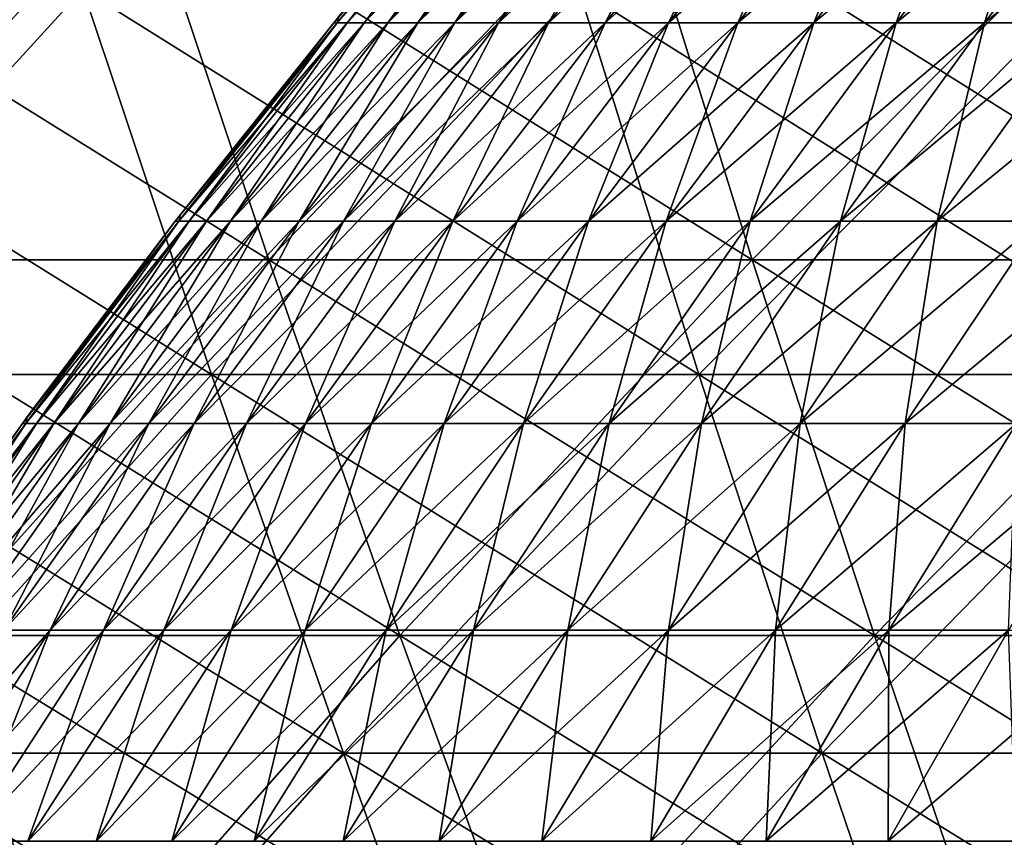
# Model space of a CAD drawing. Header units: millimetres. Extents: x -250 to 250, y -45 to 4150.
# Tile 435 of 656: x -83 to -72, y 3987 to 3996. Entities that reach past the tile are written whole.
import ezdxf

# ---------------------------------------------------------------- set-up
doc = ezdxf.new("R2010")
doc.units = ezdxf.units.MM
doc.header["$LTSCALE"] = 81.481481
for name, color, linetype in [('19', 7, 'CONTINUOUS'), ('20', 7, 'CONTINUOUS'), ('21', 7, 'CONTINUOUS'), ('22', 7, 'CONTINUOUS'), ('23', 7, 'CONTINUOUS'), ('24', 7, 'CONTINUOUS')]:
    doc.layers.add(name, color=color, linetype=linetype)

msp = doc.modelspace()

# ---------------------------------------------------------------- linework, layer by layer
at = {"layer": '19', "color": 7, "linetype": 'CONTINUOUS'}
for points in [[(-82.373, 3996.189, -179.044), (-86.312, 3991.873, -173.338), (-87.848, 3996.189, -176.423), (-82.373, 3996.189, -179.044)], [(-80.933, 3991.873, -175.914), (-86.312, 3991.873, -173.338), (-82.373, 3996.189, -179.044), (-80.933, 3991.873, -175.914)], [(-76.821, 3996.189, -181.496), (-80.933, 3991.873, -175.914), (-82.373, 3996.189, -179.044), (-76.821, 3996.189, -181.496)], [(-75.478, 3991.873, -178.323), (-80.933, 3991.873, -175.914), (-76.821, 3996.189, -181.496), (-75.478, 3991.873, -178.323)], [(-71.195, 3996.189, -183.776), (-75.478, 3991.873, -178.323), (-76.821, 3996.189, -181.496), (-71.195, 3996.189, -183.776)], [(-69.95, 3991.873, -180.563), (-75.478, 3991.873, -178.323), (-71.195, 3996.189, -183.776), (-69.95, 3991.873, -180.563)], [(-80.933, 3991.873, -175.914), (-84.734, 3987.635, -170.169), (-86.312, 3991.873, -173.338), (-80.933, 3991.873, -175.914)], [(-79.454, 3987.635, -172.698), (-84.734, 3987.635, -170.169), (-80.933, 3991.873, -175.914), (-79.454, 3987.635, -172.698)], [(-75.478, 3991.873, -178.323), (-79.454, 3987.635, -172.698), (-80.933, 3991.873, -175.914), (-75.478, 3991.873, -178.323)], [(-74.098, 3987.635, -175.063), (-79.454, 3987.635, -172.698), (-75.478, 3991.873, -178.323), (-74.098, 3987.635, -175.063)], [(-69.95, 3991.873, -180.563), (-74.098, 3987.635, -175.063), (-75.478, 3991.873, -178.323), (-69.95, 3991.873, -180.563)], [(-68.672, 3987.635, -177.262), (-74.098, 3987.635, -175.063), (-69.95, 3991.873, -180.563), (-68.672, 3987.635, -177.262)], [(-79.454, 3987.635, -172.698), (-83.115, 3983.475, -166.917), (-84.734, 3987.635, -170.169), (-79.454, 3987.635, -172.698)], [(-77.935, 3983.475, -169.398), (-83.115, 3983.475, -166.917), (-79.454, 3987.635, -172.698), (-77.935, 3983.475, -169.398)], [(-74.098, 3987.635, -175.063), (-77.935, 3983.475, -169.398), (-79.454, 3987.635, -172.698), (-74.098, 3987.635, -175.063)], [(-72.682, 3983.475, -171.717), (-77.935, 3983.475, -169.398), (-74.098, 3987.635, -175.063), (-72.682, 3983.475, -171.717)], [(-68.672, 3987.635, -177.262), (-72.682, 3983.475, -171.717), (-74.098, 3987.635, -175.063), (-68.672, 3987.635, -177.262)], [(-67.359, 3983.475, -173.874), (-72.682, 3983.475, -171.717), (-68.672, 3987.635, -177.262), (-67.359, 3983.475, -173.874)]]:
    msp.add_3dface(points, dxfattribs=at)
at = {"layer": '20', "color": 7, "linetype": 'CONTINUOUS'}
for points in [[(-86.312, 3991.873, 173.338), (-80.933, 3991.873, 175.914), (-87.848, 3996.189, 176.423), (-86.312, 3991.873, 173.338)], [(-87.848, 3996.189, 176.423), (-80.933, 3991.873, 175.914), (-82.373, 3996.189, 179.044), (-87.848, 3996.189, 176.423)], [(-80.933, 3991.873, 175.914), (-75.478, 3991.873, 178.323), (-82.373, 3996.189, 179.044), (-80.933, 3991.873, 175.914)], [(-82.373, 3996.189, 179.044), (-75.478, 3991.873, 178.323), (-76.821, 3996.189, 181.496), (-82.373, 3996.189, 179.044)], [(-75.478, 3991.873, 178.323), (-69.95, 3991.873, 180.563), (-76.821, 3996.189, 181.496), (-75.478, 3991.873, 178.323)], [(-76.821, 3996.189, 181.496), (-69.95, 3991.873, 180.563), (-71.195, 3996.189, 183.776), (-76.821, 3996.189, 181.496)], [(-84.734, 3987.635, 170.169), (-79.454, 3987.635, 172.698), (-86.312, 3991.873, 173.338), (-84.734, 3987.635, 170.169)], [(-86.312, 3991.873, 173.338), (-79.454, 3987.635, 172.698), (-80.933, 3991.873, 175.914), (-86.312, 3991.873, 173.338)], [(-79.454, 3987.635, 172.698), (-74.098, 3987.635, 175.063), (-80.933, 3991.873, 175.914), (-79.454, 3987.635, 172.698)], [(-80.933, 3991.873, 175.914), (-74.098, 3987.635, 175.063), (-75.478, 3991.873, 178.323), (-80.933, 3991.873, 175.914)], [(-74.098, 3987.635, 175.063), (-68.672, 3987.635, 177.262), (-75.478, 3991.873, 178.323), (-74.098, 3987.635, 175.063)], [(-75.478, 3991.873, 178.323), (-68.672, 3987.635, 177.262), (-69.95, 3991.873, 180.563), (-75.478, 3991.873, 178.323)], [(-83.115, 3983.475, 166.917), (-77.935, 3983.475, 169.398), (-84.734, 3987.635, 170.169), (-83.115, 3983.475, 166.917)], [(-84.734, 3987.635, 170.169), (-77.935, 3983.475, 169.398), (-79.454, 3987.635, 172.698), (-84.734, 3987.635, 170.169)], [(-77.935, 3983.475, 169.398), (-72.682, 3983.475, 171.717), (-79.454, 3987.635, 172.698), (-77.935, 3983.475, 169.398)], [(-79.454, 3987.635, 172.698), (-72.682, 3983.475, 171.717), (-74.098, 3987.635, 175.063), (-79.454, 3987.635, 172.698)], [(-72.682, 3983.475, 171.717), (-67.359, 3983.475, 173.874), (-74.098, 3987.635, 175.063), (-72.682, 3983.475, 171.717)], [(-74.098, 3987.635, 175.063), (-67.359, 3983.475, 173.874), (-68.672, 3987.635, 177.262), (-74.098, 3987.635, 175.063)]]:
    msp.add_3dface(points, dxfattribs=at)
at = {"layer": '21', "color": 7, "linetype": 'CONTINUOUS'}
for points in [[(-81.72, 3997.437, 177.624), (-85.628, 3993.156, 171.965), (-87.151, 3997.437, 175.024), (-81.72, 3997.437, 177.624)], [(-80.292, 3993.156, 174.52), (-85.628, 3993.156, 171.965), (-81.72, 3997.437, 177.624), (-80.292, 3993.156, 174.52)], [(-76.211, 3997.437, 180.057), (-80.292, 3993.156, 174.52), (-81.72, 3997.437, 177.624), (-76.211, 3997.437, 180.057)], [(-74.88, 3993.156, 176.91), (-80.292, 3993.156, 174.52), (-76.211, 3997.437, 180.057), (-74.88, 3993.156, 176.91)], [(-70.63, 3997.437, 182.318), (-74.88, 3993.156, 176.91), (-76.211, 3997.437, 180.057), (-70.63, 3997.437, 182.318)], [(-69.396, 3993.156, 179.132), (-74.88, 3993.156, 176.91), (-70.63, 3997.437, 182.318), (-69.396, 3993.156, 179.132)], [(-80.292, 3993.156, 174.52), (-84.063, 3988.952, 168.822), (-85.628, 3993.156, 171.965), (-80.292, 3993.156, 174.52)], [(-78.825, 3988.952, 171.331), (-84.063, 3988.952, 168.822), (-80.292, 3993.156, 174.52), (-78.825, 3988.952, 171.331)], [(-74.88, 3993.156, 176.91), (-78.825, 3988.952, 171.331), (-80.292, 3993.156, 174.52), (-74.88, 3993.156, 176.91)], [(-73.511, 3988.952, 173.677), (-78.825, 3988.952, 171.331), (-74.88, 3993.156, 176.91), (-73.511, 3988.952, 173.677)], [(-69.396, 3993.156, 179.132), (-73.511, 3988.952, 173.677), (-74.88, 3993.156, 176.91), (-69.396, 3993.156, 179.132)], [(-68.128, 3988.952, 175.858), (-73.511, 3988.952, 173.677), (-69.396, 3993.156, 179.132), (-68.128, 3988.952, 175.858)], [(-82.457, 3984.826, 165.597), (-87.518, 3984.826, 162.979), (-84.063, 3988.952, 168.822), (-82.457, 3984.826, 165.597)], [(-78.825, 3988.952, 171.331), (-82.457, 3984.826, 165.597), (-84.063, 3988.952, 168.822), (-78.825, 3988.952, 171.331)], [(-77.319, 3984.826, 168.057), (-82.457, 3984.826, 165.597), (-78.825, 3988.952, 171.331), (-77.319, 3984.826, 168.057)], [(-73.511, 3988.952, 173.677), (-77.319, 3984.826, 168.057), (-78.825, 3988.952, 171.331), (-73.511, 3988.952, 173.677)], [(-72.107, 3984.826, 170.359), (-77.319, 3984.826, 168.057), (-73.511, 3988.952, 173.677), (-72.107, 3984.826, 170.359)], [(-68.128, 3988.952, 175.858), (-72.107, 3984.826, 170.359), (-73.511, 3988.952, 173.677), (-68.128, 3988.952, 175.858)], [(-66.826, 3984.826, 172.499), (-72.107, 3984.826, 170.359), (-68.128, 3988.952, 175.858), (-66.826, 3984.826, 172.499)]]:
    msp.add_3dface(points, dxfattribs=at)
at = {"layer": '22', "color": 7, "linetype": 'CONTINUOUS'}
for points in [[(-85.628, 3993.156, -171.965), (-80.292, 3993.156, -174.52), (-87.151, 3997.437, -175.024), (-85.628, 3993.156, -171.965)], [(-87.151, 3997.437, -175.024), (-80.292, 3993.156, -174.52), (-81.72, 3997.437, -177.624), (-87.151, 3997.437, -175.024)], [(-80.292, 3993.156, -174.52), (-74.88, 3993.156, -176.91), (-81.72, 3997.437, -177.624), (-80.292, 3993.156, -174.52)], [(-81.72, 3997.437, -177.624), (-74.88, 3993.156, -176.91), (-76.211, 3997.437, -180.057), (-81.72, 3997.437, -177.624)], [(-74.88, 3993.156, -176.91), (-69.396, 3993.156, -179.132), (-76.211, 3997.437, -180.057), (-74.88, 3993.156, -176.91)], [(-76.211, 3997.437, -180.057), (-69.396, 3993.156, -179.132), (-70.63, 3997.437, -182.318), (-76.211, 3997.437, -180.057)], [(-84.063, 3988.952, -168.822), (-78.825, 3988.952, -171.331), (-85.628, 3993.156, -171.965), (-84.063, 3988.952, -168.822)], [(-85.628, 3993.156, -171.965), (-78.825, 3988.952, -171.331), (-80.292, 3993.156, -174.52), (-85.628, 3993.156, -171.965)], [(-78.825, 3988.952, -171.331), (-73.511, 3988.952, -173.677), (-80.292, 3993.156, -174.52), (-78.825, 3988.952, -171.331)], [(-80.292, 3993.156, -174.52), (-73.511, 3988.952, -173.677), (-74.88, 3993.156, -176.91), (-80.292, 3993.156, -174.52)], [(-73.511, 3988.952, -173.677), (-68.128, 3988.952, -175.858), (-74.88, 3993.156, -176.91), (-73.511, 3988.952, -173.677)], [(-74.88, 3993.156, -176.91), (-68.128, 3988.952, -175.858), (-69.396, 3993.156, -179.132), (-74.88, 3993.156, -176.91)], [(-87.518, 3984.826, -162.979), (-82.457, 3984.826, -165.597), (-89.222, 3988.952, -166.153), (-87.518, 3984.826, -162.979)], [(-89.222, 3988.952, -166.153), (-82.457, 3984.826, -165.597), (-84.063, 3988.952, -168.822), (-89.222, 3988.952, -166.153)], [(-82.457, 3984.826, -165.597), (-77.319, 3984.826, -168.057), (-84.063, 3988.952, -168.822), (-82.457, 3984.826, -165.597)], [(-84.063, 3988.952, -168.822), (-77.319, 3984.826, -168.057), (-78.825, 3988.952, -171.331), (-84.063, 3988.952, -168.822)], [(-77.319, 3984.826, -168.057), (-72.107, 3984.826, -170.359), (-78.825, 3988.952, -171.331), (-77.319, 3984.826, -168.057)], [(-78.825, 3988.952, -171.331), (-72.107, 3984.826, -170.359), (-73.511, 3988.952, -173.677), (-78.825, 3988.952, -171.331)], [(-72.107, 3984.826, -170.359), (-66.826, 3984.826, -172.499), (-73.511, 3988.952, -173.677), (-72.107, 3984.826, -170.359)], [(-73.511, 3988.952, -173.677), (-66.826, 3984.826, -172.499), (-68.128, 3988.952, -175.858), (-73.511, 3988.952, -173.677)]]:
    msp.add_3dface(points, dxfattribs=at)
at = {"layer": '23', "color": 7, "linetype": 'CONTINUOUS'}
for points in [[(-79.526, 3995.812, 2.45), (-79.412, 3995.812, 4.898), (-77.692, 3997.981, 2.394), (-79.526, 3995.812, 2.45)], [(-79.507, 3995.88), (-79.526, 3995.812, 2.45), (-77.729, 3997.981), (-79.507, 3995.88)], [(-77.729, 3997.981), (-79.526, 3995.812, 2.45), (-77.692, 3997.981, 2.394), (-77.729, 3997.981)], [(-79.412, 3995.812, 4.898), (-79.224, 3995.812, 7.341), (-77.581, 3997.981, 4.785), (-79.412, 3995.812, 4.898)], [(-77.692, 3997.981, 2.394), (-79.412, 3995.812, 4.898), (-77.581, 3997.981, 4.785), (-77.692, 3997.981, 2.394)], [(-79.224, 3995.812, 7.341), (-78.96, 3995.812, 9.777), (-77.397, 3997.981, 7.172), (-79.224, 3995.812, 7.341)], [(-77.581, 3997.981, 4.785), (-79.224, 3995.812, 7.341), (-77.397, 3997.981, 7.172), (-77.581, 3997.981, 4.785)], [(-78.96, 3995.812, 9.777), (-78.622, 3995.812, 12.204), (-77.14, 3997.981, 9.552), (-78.96, 3995.812, 9.777)], [(-77.397, 3997.981, 7.172), (-78.96, 3995.812, 9.777), (-77.14, 3997.981, 9.552), (-77.397, 3997.981, 7.172)], [(-78.622, 3995.812, 12.204), (-78.209, 3995.812, 14.62), (-76.809, 3997.981, 11.923), (-78.622, 3995.812, 12.204)], [(-77.14, 3997.981, 9.552), (-78.622, 3995.812, 12.204), (-76.809, 3997.981, 11.923), (-77.14, 3997.981, 9.552)], [(-78.209, 3995.812, 14.62), (-77.721, 3995.812, 17.021), (-76.405, 3997.981, 14.283), (-78.209, 3995.812, 14.62)], [(-76.809, 3997.981, 11.923), (-78.209, 3995.812, 14.62), (-76.405, 3997.981, 14.283), (-76.809, 3997.981, 11.923)], [(-77.721, 3995.812, 17.021), (-77.16, 3995.812, 19.407), (-75.929, 3997.981, 16.629), (-77.721, 3995.812, 17.021)], [(-76.405, 3997.981, 14.283), (-77.721, 3995.812, 17.021), (-75.929, 3997.981, 16.629), (-76.405, 3997.981, 14.283)], [(-77.16, 3995.812, 19.407), (-76.526, 3995.812, 21.774), (-75.381, 3997.981, 18.959), (-77.16, 3995.812, 19.407)], [(-75.929, 3997.981, 16.629), (-77.16, 3995.812, 19.407), (-75.381, 3997.981, 18.959), (-75.929, 3997.981, 16.629)], [(-76.526, 3995.812, 21.774), (-75.819, 3995.812, 24.12), (-74.762, 3997.981, 21.272), (-76.526, 3995.812, 21.774)], [(-75.381, 3997.981, 18.959), (-76.526, 3995.812, 21.774), (-74.762, 3997.981, 21.272), (-75.381, 3997.981, 18.959)], [(-75.819, 3995.812, 24.12), (-75.041, 3995.812, 26.443), (-74.071, 3997.981, 23.564), (-75.819, 3995.812, 24.12)], [(-74.762, 3997.981, 21.272), (-75.819, 3995.812, 24.12), (-74.071, 3997.981, 23.564), (-74.762, 3997.981, 21.272)], [(-75.041, 3995.812, 26.443), (-74.191, 3995.812, 28.742), (-73.31, 3997.981, 25.834), (-75.041, 3995.812, 26.443)], [(-74.071, 3997.981, 23.564), (-75.041, 3995.812, 26.443), (-73.31, 3997.981, 25.834), (-74.071, 3997.981, 23.564)], [(-74.191, 3995.812, 28.742), (-73.27, 3995.812, 31.013), (-72.48, 3997.981, 28.079), (-74.191, 3995.812, 28.742)], [(-73.31, 3997.981, 25.834), (-74.191, 3995.812, 28.742), (-72.48, 3997.981, 28.079), (-73.31, 3997.981, 25.834)], [(-73.27, 3995.812, 31.013), (-72.281, 3995.812, 33.254), (-71.581, 3997.981, 30.298), (-73.27, 3995.812, 31.013)], [(-72.48, 3997.981, 28.079), (-73.27, 3995.812, 31.013), (-71.581, 3997.981, 30.298), (-72.48, 3997.981, 28.079)], [(-72.281, 3995.812, 33.254), (-71.222, 3995.812, 35.464), (-70.614, 3997.981, 32.488), (-72.281, 3995.812, 33.254)], [(-71.581, 3997.981, 30.298), (-72.281, 3995.812, 33.254), (-70.614, 3997.981, 32.488), (-71.581, 3997.981, 30.298)], [(-79.563, 3995.812), (-79.526, 3995.812, 2.45), (-79.507, 3995.88), (-79.563, 3995.812)], [(-81.299, 3993.592, 2.505), (-81.183, 3993.592, 5.007), (-79.526, 3995.812, 2.45), (-81.299, 3993.592, 2.505)], [(-81.281, 3993.664), (-81.299, 3993.592, 2.505), (-79.563, 3995.812), (-81.281, 3993.664)], [(-79.563, 3995.812), (-81.299, 3993.592, 2.505), (-79.526, 3995.812, 2.45), (-79.563, 3995.812)], [(-81.183, 3993.592, 5.007), (-80.99, 3993.592, 7.505), (-79.412, 3995.812, 4.898), (-81.183, 3993.592, 5.007)], [(-79.526, 3995.812, 2.45), (-81.183, 3993.592, 5.007), (-79.412, 3995.812, 4.898), (-79.526, 3995.812, 2.45)], [(-80.99, 3993.592, 7.505), (-80.721, 3993.592, 9.995), (-79.224, 3995.812, 7.341), (-80.99, 3993.592, 7.505)], [(-79.412, 3995.812, 4.898), (-80.99, 3993.592, 7.505), (-79.224, 3995.812, 7.341), (-79.412, 3995.812, 4.898)], [(-80.721, 3993.592, 9.995), (-80.375, 3993.592, 12.476), (-78.96, 3995.812, 9.777), (-80.721, 3993.592, 9.995)], [(-79.224, 3995.812, 7.341), (-80.721, 3993.592, 9.995), (-78.96, 3995.812, 9.777), (-79.224, 3995.812, 7.341)], [(-80.375, 3993.592, 12.476), (-79.952, 3993.592, 14.946), (-78.622, 3995.812, 12.204), (-80.375, 3993.592, 12.476)], [(-78.96, 3995.812, 9.777), (-80.375, 3993.592, 12.476), (-78.622, 3995.812, 12.204), (-78.96, 3995.812, 9.777)], [(-79.952, 3993.592, 14.946), (-79.454, 3993.592, 17.401), (-78.209, 3995.812, 14.62), (-79.952, 3993.592, 14.946)], [(-78.622, 3995.812, 12.204), (-79.952, 3993.592, 14.946), (-78.209, 3995.812, 14.62), (-78.622, 3995.812, 12.204)], [(-79.454, 3993.592, 17.401), (-78.881, 3993.592, 19.839), (-77.721, 3995.812, 17.021), (-79.454, 3993.592, 17.401)], [(-78.209, 3995.812, 14.62), (-79.454, 3993.592, 17.401), (-77.721, 3995.812, 17.021), (-78.209, 3995.812, 14.62)], [(-78.881, 3993.592, 19.839), (-78.232, 3993.592, 22.259), (-77.16, 3995.812, 19.407), (-78.881, 3993.592, 19.839)], [(-77.721, 3995.812, 17.021), (-78.881, 3993.592, 19.839), (-77.16, 3995.812, 19.407), (-77.721, 3995.812, 17.021)], [(-78.232, 3993.592, 22.259), (-77.51, 3993.592, 24.658), (-76.526, 3995.812, 21.774), (-78.232, 3993.592, 22.259)], [(-77.16, 3995.812, 19.407), (-78.232, 3993.592, 22.259), (-76.526, 3995.812, 21.774), (-77.16, 3995.812, 19.407)], [(-77.51, 3993.592, 24.658), (-76.714, 3993.592, 27.033), (-75.819, 3995.812, 24.12), (-77.51, 3993.592, 24.658)], [(-76.526, 3995.812, 21.774), (-77.51, 3993.592, 24.658), (-75.819, 3995.812, 24.12), (-76.526, 3995.812, 21.774)], [(-76.714, 3993.592, 27.033), (-75.845, 3993.592, 29.382), (-75.041, 3995.812, 26.443), (-76.714, 3993.592, 27.033)], [(-75.819, 3995.812, 24.12), (-76.714, 3993.592, 27.033), (-75.041, 3995.812, 26.443), (-75.819, 3995.812, 24.12)], [(-75.845, 3993.592, 29.382), (-74.904, 3993.592, 31.704), (-74.191, 3995.812, 28.742), (-75.845, 3993.592, 29.382)], [(-75.041, 3995.812, 26.443), (-75.845, 3993.592, 29.382), (-74.191, 3995.812, 28.742), (-75.041, 3995.812, 26.443)], [(-74.904, 3993.592, 31.704), (-73.892, 3993.592, 33.996), (-73.27, 3995.812, 31.013), (-74.904, 3993.592, 31.704)], [(-74.191, 3995.812, 28.742), (-74.904, 3993.592, 31.704), (-73.27, 3995.812, 31.013), (-74.191, 3995.812, 28.742)], [(-73.892, 3993.592, 33.996), (-72.81, 3993.592, 36.255), (-72.281, 3995.812, 33.254), (-73.892, 3993.592, 33.996)], [(-73.27, 3995.812, 31.013), (-73.892, 3993.592, 33.996), (-72.281, 3995.812, 33.254), (-73.27, 3995.812, 31.013)], [(-72.81, 3993.592, 36.255), (-71.659, 3993.592, 38.48), (-71.222, 3995.812, 35.464), (-72.81, 3993.592, 36.255)], [(-72.281, 3995.812, 33.254), (-72.81, 3993.592, 36.255), (-71.222, 3995.812, 35.464), (-72.281, 3995.812, 33.254)], [(-81.337, 3993.592), (-81.299, 3993.592, 2.505), (-81.281, 3993.664), (-81.337, 3993.592)], [(-83.01, 3991.325, 2.558), (-82.892, 3991.325, 5.113), (-81.299, 3993.592, 2.505), (-83.01, 3991.325, 2.558)], [(-82.994, 3991.4), (-83.01, 3991.325, 2.558), (-81.337, 3993.592), (-82.994, 3991.4)], [(-81.337, 3993.592), (-83.01, 3991.325, 2.558), (-81.299, 3993.592, 2.505), (-81.337, 3993.592)], [(-82.892, 3991.325, 5.113), (-82.695, 3991.325, 7.663), (-81.183, 3993.592, 5.007), (-82.892, 3991.325, 5.113)], [(-81.299, 3993.592, 2.505), (-82.892, 3991.325, 5.113), (-81.183, 3993.592, 5.007), (-81.299, 3993.592, 2.505)], [(-82.695, 3991.325, 7.663), (-82.42, 3991.325, 10.206), (-80.99, 3993.592, 7.505), (-82.695, 3991.325, 7.663)], [(-81.183, 3993.592, 5.007), (-82.695, 3991.325, 7.663), (-80.99, 3993.592, 7.505), (-81.183, 3993.592, 5.007)], [(-82.42, 3991.325, 10.206), (-82.066, 3991.325, 12.739), (-80.721, 3993.592, 9.995), (-82.42, 3991.325, 10.206)], [(-80.99, 3993.592, 7.505), (-82.42, 3991.325, 10.206), (-80.721, 3993.592, 9.995), (-80.99, 3993.592, 7.505)], [(-82.066, 3991.325, 12.739), (-81.635, 3991.325, 15.26), (-80.375, 3993.592, 12.476), (-82.066, 3991.325, 12.739)], [(-80.721, 3993.592, 9.995), (-82.066, 3991.325, 12.739), (-80.375, 3993.592, 12.476), (-80.721, 3993.592, 9.995)], [(-81.635, 3991.325, 15.26), (-81.127, 3991.325, 17.767), (-79.952, 3993.592, 14.946), (-81.635, 3991.325, 15.26)], [(-80.375, 3993.592, 12.476), (-81.635, 3991.325, 15.26), (-79.952, 3993.592, 14.946), (-80.375, 3993.592, 12.476)], [(-81.127, 3991.325, 17.767), (-80.541, 3991.325, 20.257), (-79.454, 3993.592, 17.401), (-81.127, 3991.325, 17.767)], [(-79.952, 3993.592, 14.946), (-81.127, 3991.325, 17.767), (-79.454, 3993.592, 17.401), (-79.952, 3993.592, 14.946)], [(-80.541, 3991.325, 20.257), (-79.879, 3991.325, 22.728), (-78.881, 3993.592, 19.839), (-80.541, 3991.325, 20.257)], [(-79.454, 3993.592, 17.401), (-80.541, 3991.325, 20.257), (-78.881, 3993.592, 19.839), (-79.454, 3993.592, 17.401)], [(-79.879, 3991.325, 22.728), (-79.141, 3991.325, 25.177), (-78.232, 3993.592, 22.259), (-79.879, 3991.325, 22.728)], [(-78.881, 3993.592, 19.839), (-79.879, 3991.325, 22.728), (-78.232, 3993.592, 22.259), (-78.881, 3993.592, 19.839)], [(-79.141, 3991.325, 25.177), (-78.328, 3991.325, 27.602), (-77.51, 3993.592, 24.658), (-79.141, 3991.325, 25.177)], [(-78.232, 3993.592, 22.259), (-79.141, 3991.325, 25.177), (-77.51, 3993.592, 24.658), (-78.232, 3993.592, 22.259)], [(-78.328, 3991.325, 27.602), (-77.441, 3991.325, 30.001), (-76.714, 3993.592, 27.033), (-78.328, 3991.325, 27.602)], [(-77.51, 3993.592, 24.658), (-78.328, 3991.325, 27.602), (-76.714, 3993.592, 27.033), (-77.51, 3993.592, 24.658)], [(-77.441, 3991.325, 30.001), (-76.481, 3991.325, 32.371), (-75.845, 3993.592, 29.382), (-77.441, 3991.325, 30.001)], [(-76.714, 3993.592, 27.033), (-77.441, 3991.325, 30.001), (-75.845, 3993.592, 29.382), (-76.714, 3993.592, 27.033)], [(-76.481, 3991.325, 32.371), (-75.447, 3991.325, 34.711), (-74.904, 3993.592, 31.704), (-76.481, 3991.325, 32.371)], [(-75.845, 3993.592, 29.382), (-76.481, 3991.325, 32.371), (-74.904, 3993.592, 31.704), (-75.845, 3993.592, 29.382)], [(-75.447, 3991.325, 34.711), (-74.343, 3991.325, 37.018), (-73.892, 3993.592, 33.996), (-75.447, 3991.325, 34.711)], [(-74.904, 3993.592, 31.704), (-75.447, 3991.325, 34.711), (-73.892, 3993.592, 33.996), (-74.904, 3993.592, 31.704)], [(-74.343, 3991.325, 37.018), (-73.167, 3991.325, 39.29), (-72.81, 3993.592, 36.255), (-74.343, 3991.325, 37.018)], [(-73.892, 3993.592, 33.996), (-74.343, 3991.325, 37.018), (-72.81, 3993.592, 36.255), (-73.892, 3993.592, 33.996)], [(-73.167, 3991.325, 39.29), (-71.923, 3991.325, 41.525), (-71.659, 3993.592, 38.48), (-73.167, 3991.325, 39.29)], [(-72.81, 3993.592, 36.255), (-73.167, 3991.325, 39.29), (-71.659, 3993.592, 38.48), (-72.81, 3993.592, 36.255)], [(-83.049, 3991.325), (-83.01, 3991.325, 2.558), (-82.994, 3991.4), (-83.049, 3991.325)], [(-84.658, 3989.011, 2.608), (-84.537, 3989.011, 5.214), (-83.01, 3991.325, 2.558), (-84.658, 3989.011, 2.608)], [(-84.643, 3989.09), (-84.658, 3989.011, 2.608), (-83.049, 3991.325), (-84.643, 3989.09)], [(-83.049, 3991.325), (-84.658, 3989.011, 2.608), (-83.01, 3991.325, 2.558), (-83.049, 3991.325)], [(-84.537, 3989.011, 5.214), (-84.337, 3989.011, 7.815), (-82.892, 3991.325, 5.113), (-84.537, 3989.011, 5.214)], [(-83.01, 3991.325, 2.558), (-84.537, 3989.011, 5.214), (-82.892, 3991.325, 5.113), (-83.01, 3991.325, 2.558)], [(-84.337, 3989.011, 7.815), (-84.056, 3989.011, 10.408), (-82.695, 3991.325, 7.663), (-84.337, 3989.011, 7.815)], [(-82.892, 3991.325, 5.113), (-84.337, 3989.011, 7.815), (-82.695, 3991.325, 7.663), (-82.892, 3991.325, 5.113)], [(-84.056, 3989.011, 10.408), (-83.696, 3989.011, 12.992), (-82.42, 3991.325, 10.206), (-84.056, 3989.011, 10.408)], [(-82.695, 3991.325, 7.663), (-84.056, 3989.011, 10.408), (-82.42, 3991.325, 10.206), (-82.695, 3991.325, 7.663)], [(-83.696, 3989.011, 12.992), (-83.256, 3989.011, 15.563), (-82.066, 3991.325, 12.739), (-83.696, 3989.011, 12.992)], [(-82.42, 3991.325, 10.206), (-83.696, 3989.011, 12.992), (-82.066, 3991.325, 12.739), (-82.42, 3991.325, 10.206)], [(-83.256, 3989.011, 15.563), (-82.737, 3989.011, 18.12), (-81.635, 3991.325, 15.26), (-83.256, 3989.011, 15.563)], [(-82.066, 3991.325, 12.739), (-83.256, 3989.011, 15.563), (-81.635, 3991.325, 15.26), (-82.066, 3991.325, 12.739)], [(-82.737, 3989.011, 18.12), (-82.14, 3989.011, 20.659), (-81.127, 3991.325, 17.767), (-82.737, 3989.011, 18.12)], [(-81.635, 3991.325, 15.26), (-82.737, 3989.011, 18.12), (-81.127, 3991.325, 17.767), (-81.635, 3991.325, 15.26)], [(-82.14, 3989.011, 20.659), (-81.465, 3989.011, 23.179), (-80.541, 3991.325, 20.257), (-82.14, 3989.011, 20.659)], [(-81.127, 3991.325, 17.767), (-82.14, 3989.011, 20.659), (-80.541, 3991.325, 20.257), (-81.127, 3991.325, 17.767)], [(-81.465, 3989.011, 23.179), (-80.712, 3989.011, 25.676), (-79.879, 3991.325, 22.728), (-81.465, 3989.011, 23.179)], [(-80.541, 3991.325, 20.257), (-81.465, 3989.011, 23.179), (-79.879, 3991.325, 22.728), (-80.541, 3991.325, 20.257)], [(-80.712, 3989.011, 25.676), (-79.883, 3989.011, 28.15), (-79.141, 3991.325, 25.177), (-80.712, 3989.011, 25.676)], [(-79.879, 3991.325, 22.728), (-80.712, 3989.011, 25.676), (-79.141, 3991.325, 25.177), (-79.879, 3991.325, 22.728)], [(-79.883, 3989.011, 28.15), (-78.979, 3989.011, 30.596), (-78.328, 3991.325, 27.602), (-79.883, 3989.011, 28.15)], [(-79.141, 3991.325, 25.177), (-79.883, 3989.011, 28.15), (-78.328, 3991.325, 27.602), (-79.141, 3991.325, 25.177)], [(-78.979, 3989.011, 30.596), (-77.999, 3989.011, 33.014), (-77.441, 3991.325, 30.001), (-78.979, 3989.011, 30.596)], [(-78.328, 3991.325, 27.602), (-78.979, 3989.011, 30.596), (-77.441, 3991.325, 30.001), (-78.328, 3991.325, 27.602)], [(-77.999, 3989.011, 33.014), (-76.945, 3989.011, 35.4), (-76.481, 3991.325, 32.371), (-77.999, 3989.011, 33.014)], [(-77.441, 3991.325, 30.001), (-77.999, 3989.011, 33.014), (-76.481, 3991.325, 32.371), (-77.441, 3991.325, 30.001)], [(-76.945, 3989.011, 35.4), (-75.819, 3989.011, 37.753), (-75.447, 3991.325, 34.711), (-76.945, 3989.011, 35.4)], [(-76.481, 3991.325, 32.371), (-76.945, 3989.011, 35.4), (-75.447, 3991.325, 34.711), (-76.481, 3991.325, 32.371)], [(-75.819, 3989.011, 37.753), (-74.62, 3989.011, 40.07), (-74.343, 3991.325, 37.018), (-75.819, 3989.011, 37.753)], [(-75.447, 3991.325, 34.711), (-75.819, 3989.011, 37.753), (-74.343, 3991.325, 37.018), (-75.447, 3991.325, 34.711)], [(-74.62, 3989.011, 40.07), (-73.351, 3989.011, 42.349), (-73.167, 3991.325, 39.29), (-74.62, 3989.011, 40.07)], [(-74.343, 3991.325, 37.018), (-74.62, 3989.011, 40.07), (-73.167, 3991.325, 39.29), (-74.343, 3991.325, 37.018)], [(-73.351, 3989.011, 42.349), (-72.012, 3989.011, 44.588), (-71.923, 3991.325, 41.525), (-73.351, 3989.011, 42.349)], [(-73.167, 3991.325, 39.29), (-73.351, 3989.011, 42.349), (-71.923, 3991.325, 41.525), (-73.167, 3991.325, 39.29)], [(-84.285, 3986.652, 18.459), (-83.676, 3986.652, 21.045), (-82.737, 3989.011, 18.12), (-84.285, 3986.652, 18.459)], [(-83.256, 3989.011, 15.563), (-84.285, 3986.652, 18.459), (-82.737, 3989.011, 18.12), (-83.256, 3989.011, 15.563)], [(-83.676, 3986.652, 21.045), (-82.989, 3986.652, 23.612), (-82.14, 3989.011, 20.659), (-83.676, 3986.652, 21.045)], [(-82.737, 3989.011, 18.12), (-83.676, 3986.652, 21.045), (-82.14, 3989.011, 20.659), (-82.737, 3989.011, 18.12)], [(-82.989, 3986.652, 23.612), (-82.222, 3986.652, 26.157), (-81.465, 3989.011, 23.179), (-82.989, 3986.652, 23.612)], [(-82.14, 3989.011, 20.659), (-82.989, 3986.652, 23.612), (-81.465, 3989.011, 23.179), (-82.14, 3989.011, 20.659)], [(-82.222, 3986.652, 26.157), (-81.378, 3986.652, 28.676), (-80.712, 3989.011, 25.676), (-82.222, 3986.652, 26.157)], [(-81.465, 3989.011, 23.179), (-82.222, 3986.652, 26.157), (-80.712, 3989.011, 25.676), (-81.465, 3989.011, 23.179)], [(-81.378, 3986.652, 28.676), (-80.456, 3986.652, 31.169), (-79.883, 3989.011, 28.15), (-81.378, 3986.652, 28.676)], [(-80.712, 3989.011, 25.676), (-81.378, 3986.652, 28.676), (-79.883, 3989.011, 28.15), (-80.712, 3989.011, 25.676)], [(-80.456, 3986.652, 31.169), (-79.458, 3986.652, 33.632), (-78.979, 3989.011, 30.596), (-80.456, 3986.652, 31.169)], [(-79.883, 3989.011, 28.15), (-80.456, 3986.652, 31.169), (-78.979, 3989.011, 30.596), (-79.883, 3989.011, 28.15)], [(-79.458, 3986.652, 33.632), (-78.385, 3986.652, 36.063), (-77.999, 3989.011, 33.014), (-79.458, 3986.652, 33.632)], [(-78.979, 3989.011, 30.596), (-79.458, 3986.652, 33.632), (-77.999, 3989.011, 33.014), (-78.979, 3989.011, 30.596)], [(-78.385, 3986.652, 36.063), (-77.237, 3986.652, 38.459), (-76.945, 3989.011, 35.4), (-78.385, 3986.652, 36.063)], [(-77.999, 3989.011, 33.014), (-78.385, 3986.652, 36.063), (-76.945, 3989.011, 35.4), (-77.999, 3989.011, 33.014)], [(-77.237, 3986.652, 38.459), (-76.016, 3986.652, 40.82), (-75.819, 3989.011, 37.753), (-77.237, 3986.652, 38.459)], [(-76.945, 3989.011, 35.4), (-77.237, 3986.652, 38.459), (-75.819, 3989.011, 37.753), (-76.945, 3989.011, 35.4)], [(-76.016, 3986.652, 40.82), (-74.723, 3986.652, 43.141), (-74.62, 3989.011, 40.07), (-76.016, 3986.652, 40.82)], [(-75.819, 3989.011, 37.753), (-76.016, 3986.652, 40.82), (-74.62, 3989.011, 40.07), (-75.819, 3989.011, 37.753)], [(-74.723, 3986.652, 43.141), (-73.359, 3986.652, 45.422), (-73.351, 3989.011, 42.349), (-74.723, 3986.652, 43.141)], [(-74.62, 3989.011, 40.07), (-74.723, 3986.652, 43.141), (-73.351, 3989.011, 42.349), (-74.62, 3989.011, 40.07)], [(-73.359, 3986.652, 45.422), (-71.925, 3986.652, 47.659), (-72.012, 3989.011, 44.588), (-73.359, 3986.652, 45.422)], [(-73.351, 3989.011, 42.349), (-73.359, 3986.652, 45.422), (-72.012, 3989.011, 44.588), (-73.351, 3989.011, 42.349)]]:
    msp.add_3dface(points, dxfattribs=at)
at = {"layer": '24', "color": 7, "linetype": 'CONTINUOUS'}
for points in [[(-79.563, 3995.812), (-79.507, 3995.88), (-77.692, 3997.981, -2.394), (-79.563, 3995.812)], [(-79.526, 3995.812, -2.45), (-79.563, 3995.812), (-77.692, 3997.981, -2.394), (-79.526, 3995.812, -2.45)], [(-79.412, 3995.812, -4.898), (-79.526, 3995.812, -2.45), (-77.581, 3997.981, -4.785), (-79.412, 3995.812, -4.898)], [(-77.581, 3997.981, -4.785), (-79.526, 3995.812, -2.45), (-77.692, 3997.981, -2.394), (-77.581, 3997.981, -4.785)], [(-79.224, 3995.812, -7.341), (-79.412, 3995.812, -4.898), (-77.397, 3997.981, -7.172), (-79.224, 3995.812, -7.341)], [(-77.397, 3997.981, -7.172), (-79.412, 3995.812, -4.898), (-77.581, 3997.981, -4.785), (-77.397, 3997.981, -7.172)], [(-78.96, 3995.812, -9.777), (-79.224, 3995.812, -7.341), (-77.14, 3997.981, -9.552), (-78.96, 3995.812, -9.777)], [(-77.14, 3997.981, -9.552), (-79.224, 3995.812, -7.341), (-77.397, 3997.981, -7.172), (-77.14, 3997.981, -9.552)], [(-78.622, 3995.812, -12.204), (-78.96, 3995.812, -9.777), (-76.809, 3997.981, -11.923), (-78.622, 3995.812, -12.204)], [(-76.809, 3997.981, -11.923), (-78.96, 3995.812, -9.777), (-77.14, 3997.981, -9.552), (-76.809, 3997.981, -11.923)], [(-78.209, 3995.812, -14.62), (-78.622, 3995.812, -12.204), (-76.405, 3997.981, -14.283), (-78.209, 3995.812, -14.62)], [(-76.405, 3997.981, -14.283), (-78.622, 3995.812, -12.204), (-76.809, 3997.981, -11.923), (-76.405, 3997.981, -14.283)], [(-77.721, 3995.812, -17.021), (-78.209, 3995.812, -14.62), (-75.929, 3997.981, -16.629), (-77.721, 3995.812, -17.021)], [(-75.929, 3997.981, -16.629), (-78.209, 3995.812, -14.62), (-76.405, 3997.981, -14.283), (-75.929, 3997.981, -16.629)], [(-77.16, 3995.812, -19.407), (-77.721, 3995.812, -17.021), (-75.381, 3997.981, -18.959), (-77.16, 3995.812, -19.407)], [(-75.381, 3997.981, -18.959), (-77.721, 3995.812, -17.021), (-75.929, 3997.981, -16.629), (-75.381, 3997.981, -18.959)], [(-76.526, 3995.812, -21.774), (-77.16, 3995.812, -19.407), (-74.762, 3997.981, -21.272), (-76.526, 3995.812, -21.774)], [(-74.762, 3997.981, -21.272), (-77.16, 3995.812, -19.407), (-75.381, 3997.981, -18.959), (-74.762, 3997.981, -21.272)], [(-75.819, 3995.812, -24.12), (-76.526, 3995.812, -21.774), (-74.071, 3997.981, -23.564), (-75.819, 3995.812, -24.12)], [(-74.071, 3997.981, -23.564), (-76.526, 3995.812, -21.774), (-74.762, 3997.981, -21.272), (-74.071, 3997.981, -23.564)], [(-75.041, 3995.812, -26.443), (-75.819, 3995.812, -24.12), (-73.31, 3997.981, -25.834), (-75.041, 3995.812, -26.443)], [(-73.31, 3997.981, -25.834), (-75.819, 3995.812, -24.12), (-74.071, 3997.981, -23.564), (-73.31, 3997.981, -25.834)], [(-74.191, 3995.812, -28.742), (-75.041, 3995.812, -26.443), (-72.48, 3997.981, -28.079), (-74.191, 3995.812, -28.742)], [(-72.48, 3997.981, -28.079), (-75.041, 3995.812, -26.443), (-73.31, 3997.981, -25.834), (-72.48, 3997.981, -28.079)], [(-73.27, 3995.812, -31.013), (-74.191, 3995.812, -28.742), (-71.581, 3997.981, -30.298), (-73.27, 3995.812, -31.013)], [(-71.581, 3997.981, -30.298), (-74.191, 3995.812, -28.742), (-72.48, 3997.981, -28.079), (-71.581, 3997.981, -30.298)], [(-72.281, 3995.812, -33.254), (-73.27, 3995.812, -31.013), (-70.614, 3997.981, -32.488), (-72.281, 3995.812, -33.254)], [(-70.614, 3997.981, -32.488), (-73.27, 3995.812, -31.013), (-71.581, 3997.981, -30.298), (-70.614, 3997.981, -32.488)], [(-71.222, 3995.812, -35.464), (-72.281, 3995.812, -33.254), (-69.58, 3997.981, -34.647), (-71.222, 3995.812, -35.464)], [(-69.58, 3997.981, -34.647), (-72.281, 3995.812, -33.254), (-70.614, 3997.981, -32.488), (-69.58, 3997.981, -34.647)], [(-81.337, 3993.592), (-81.281, 3993.664), (-79.526, 3995.812, -2.45), (-81.337, 3993.592)], [(-81.299, 3993.592, -2.505), (-81.337, 3993.592), (-79.526, 3995.812, -2.45), (-81.299, 3993.592, -2.505)], [(-81.183, 3993.592, -5.007), (-81.299, 3993.592, -2.505), (-79.412, 3995.812, -4.898), (-81.183, 3993.592, -5.007)], [(-79.412, 3995.812, -4.898), (-81.299, 3993.592, -2.505), (-79.526, 3995.812, -2.45), (-79.412, 3995.812, -4.898)], [(-81.281, 3993.664), (-79.563, 3995.812), (-79.526, 3995.812, -2.45), (-81.281, 3993.664)], [(-80.99, 3993.592, -7.505), (-81.183, 3993.592, -5.007), (-79.224, 3995.812, -7.341), (-80.99, 3993.592, -7.505)], [(-79.224, 3995.812, -7.341), (-81.183, 3993.592, -5.007), (-79.412, 3995.812, -4.898), (-79.224, 3995.812, -7.341)], [(-80.721, 3993.592, -9.995), (-80.99, 3993.592, -7.505), (-78.96, 3995.812, -9.777), (-80.721, 3993.592, -9.995)], [(-78.96, 3995.812, -9.777), (-80.99, 3993.592, -7.505), (-79.224, 3995.812, -7.341), (-78.96, 3995.812, -9.777)], [(-80.375, 3993.592, -12.476), (-80.721, 3993.592, -9.995), (-78.622, 3995.812, -12.204), (-80.375, 3993.592, -12.476)], [(-78.622, 3995.812, -12.204), (-80.721, 3993.592, -9.995), (-78.96, 3995.812, -9.777), (-78.622, 3995.812, -12.204)], [(-79.952, 3993.592, -14.946), (-80.375, 3993.592, -12.476), (-78.209, 3995.812, -14.62), (-79.952, 3993.592, -14.946)], [(-78.209, 3995.812, -14.62), (-80.375, 3993.592, -12.476), (-78.622, 3995.812, -12.204), (-78.209, 3995.812, -14.62)], [(-79.454, 3993.592, -17.401), (-79.952, 3993.592, -14.946), (-77.721, 3995.812, -17.021), (-79.454, 3993.592, -17.401)], [(-77.721, 3995.812, -17.021), (-79.952, 3993.592, -14.946), (-78.209, 3995.812, -14.62), (-77.721, 3995.812, -17.021)], [(-78.881, 3993.592, -19.839), (-79.454, 3993.592, -17.401), (-77.16, 3995.812, -19.407), (-78.881, 3993.592, -19.839)], [(-77.16, 3995.812, -19.407), (-79.454, 3993.592, -17.401), (-77.721, 3995.812, -17.021), (-77.16, 3995.812, -19.407)], [(-78.232, 3993.592, -22.259), (-78.881, 3993.592, -19.839), (-76.526, 3995.812, -21.774), (-78.232, 3993.592, -22.259)], [(-76.526, 3995.812, -21.774), (-78.881, 3993.592, -19.839), (-77.16, 3995.812, -19.407), (-76.526, 3995.812, -21.774)], [(-77.51, 3993.592, -24.658), (-78.232, 3993.592, -22.259), (-75.819, 3995.812, -24.12), (-77.51, 3993.592, -24.658)], [(-75.819, 3995.812, -24.12), (-78.232, 3993.592, -22.259), (-76.526, 3995.812, -21.774), (-75.819, 3995.812, -24.12)], [(-76.714, 3993.592, -27.033), (-77.51, 3993.592, -24.658), (-75.041, 3995.812, -26.443), (-76.714, 3993.592, -27.033)], [(-75.041, 3995.812, -26.443), (-77.51, 3993.592, -24.658), (-75.819, 3995.812, -24.12), (-75.041, 3995.812, -26.443)], [(-75.845, 3993.592, -29.382), (-76.714, 3993.592, -27.033), (-74.191, 3995.812, -28.742), (-75.845, 3993.592, -29.382)], [(-74.191, 3995.812, -28.742), (-76.714, 3993.592, -27.033), (-75.041, 3995.812, -26.443), (-74.191, 3995.812, -28.742)], [(-74.904, 3993.592, -31.704), (-75.845, 3993.592, -29.382), (-73.27, 3995.812, -31.013), (-74.904, 3993.592, -31.704)], [(-73.27, 3995.812, -31.013), (-75.845, 3993.592, -29.382), (-74.191, 3995.812, -28.742), (-73.27, 3995.812, -31.013)], [(-73.892, 3993.592, -33.996), (-74.904, 3993.592, -31.704), (-72.281, 3995.812, -33.254), (-73.892, 3993.592, -33.996)], [(-72.281, 3995.812, -33.254), (-74.904, 3993.592, -31.704), (-73.27, 3995.812, -31.013), (-72.281, 3995.812, -33.254)], [(-72.81, 3993.592, -36.255), (-73.892, 3993.592, -33.996), (-71.222, 3995.812, -35.464), (-72.81, 3993.592, -36.255)], [(-71.222, 3995.812, -35.464), (-73.892, 3993.592, -33.996), (-72.281, 3995.812, -33.254), (-71.222, 3995.812, -35.464)], [(-71.659, 3993.592, -38.48), (-72.81, 3993.592, -36.255), (-70.096, 3995.812, -37.641), (-71.659, 3993.592, -38.48)], [(-70.096, 3995.812, -37.641), (-72.81, 3993.592, -36.255), (-71.222, 3995.812, -35.464), (-70.096, 3995.812, -37.641)], [(-83.049, 3991.325), (-82.994, 3991.4), (-81.299, 3993.592, -2.505), (-83.049, 3991.325)], [(-83.01, 3991.325, -2.558), (-83.049, 3991.325), (-81.299, 3993.592, -2.505), (-83.01, 3991.325, -2.558)], [(-82.892, 3991.325, -5.113), (-83.01, 3991.325, -2.558), (-81.183, 3993.592, -5.007), (-82.892, 3991.325, -5.113)], [(-81.183, 3993.592, -5.007), (-83.01, 3991.325, -2.558), (-81.299, 3993.592, -2.505), (-81.183, 3993.592, -5.007)], [(-82.994, 3991.4), (-81.337, 3993.592), (-81.299, 3993.592, -2.505), (-82.994, 3991.4)], [(-82.695, 3991.325, -7.663), (-82.892, 3991.325, -5.113), (-80.99, 3993.592, -7.505), (-82.695, 3991.325, -7.663)], [(-80.99, 3993.592, -7.505), (-82.892, 3991.325, -5.113), (-81.183, 3993.592, -5.007), (-80.99, 3993.592, -7.505)], [(-82.42, 3991.325, -10.206), (-82.695, 3991.325, -7.663), (-80.721, 3993.592, -9.995), (-82.42, 3991.325, -10.206)], [(-80.721, 3993.592, -9.995), (-82.695, 3991.325, -7.663), (-80.99, 3993.592, -7.505), (-80.721, 3993.592, -9.995)], [(-82.066, 3991.325, -12.739), (-82.42, 3991.325, -10.206), (-80.375, 3993.592, -12.476), (-82.066, 3991.325, -12.739)], [(-80.375, 3993.592, -12.476), (-82.42, 3991.325, -10.206), (-80.721, 3993.592, -9.995), (-80.375, 3993.592, -12.476)], [(-81.635, 3991.325, -15.26), (-82.066, 3991.325, -12.739), (-79.952, 3993.592, -14.946), (-81.635, 3991.325, -15.26)], [(-79.952, 3993.592, -14.946), (-82.066, 3991.325, -12.739), (-80.375, 3993.592, -12.476), (-79.952, 3993.592, -14.946)], [(-81.127, 3991.325, -17.767), (-81.635, 3991.325, -15.26), (-79.454, 3993.592, -17.401), (-81.127, 3991.325, -17.767)], [(-79.454, 3993.592, -17.401), (-81.635, 3991.325, -15.26), (-79.952, 3993.592, -14.946), (-79.454, 3993.592, -17.401)], [(-80.541, 3991.325, -20.257), (-81.127, 3991.325, -17.767), (-78.881, 3993.592, -19.839), (-80.541, 3991.325, -20.257)], [(-78.881, 3993.592, -19.839), (-81.127, 3991.325, -17.767), (-79.454, 3993.592, -17.401), (-78.881, 3993.592, -19.839)], [(-79.879, 3991.325, -22.728), (-80.541, 3991.325, -20.257), (-78.232, 3993.592, -22.259), (-79.879, 3991.325, -22.728)], [(-78.232, 3993.592, -22.259), (-80.541, 3991.325, -20.257), (-78.881, 3993.592, -19.839), (-78.232, 3993.592, -22.259)], [(-79.141, 3991.325, -25.177), (-79.879, 3991.325, -22.728), (-77.51, 3993.592, -24.658), (-79.141, 3991.325, -25.177)], [(-77.51, 3993.592, -24.658), (-79.879, 3991.325, -22.728), (-78.232, 3993.592, -22.259), (-77.51, 3993.592, -24.658)], [(-78.328, 3991.325, -27.602), (-79.141, 3991.325, -25.177), (-76.714, 3993.592, -27.033), (-78.328, 3991.325, -27.602)], [(-76.714, 3993.592, -27.033), (-79.141, 3991.325, -25.177), (-77.51, 3993.592, -24.658), (-76.714, 3993.592, -27.033)], [(-77.441, 3991.325, -30.001), (-78.328, 3991.325, -27.602), (-75.845, 3993.592, -29.382), (-77.441, 3991.325, -30.001)], [(-75.845, 3993.592, -29.382), (-78.328, 3991.325, -27.602), (-76.714, 3993.592, -27.033), (-75.845, 3993.592, -29.382)], [(-76.481, 3991.325, -32.371), (-77.441, 3991.325, -30.001), (-74.904, 3993.592, -31.704), (-76.481, 3991.325, -32.371)], [(-74.904, 3993.592, -31.704), (-77.441, 3991.325, -30.001), (-75.845, 3993.592, -29.382), (-74.904, 3993.592, -31.704)], [(-75.447, 3991.325, -34.711), (-76.481, 3991.325, -32.371), (-73.892, 3993.592, -33.996), (-75.447, 3991.325, -34.711)], [(-73.892, 3993.592, -33.996), (-76.481, 3991.325, -32.371), (-74.904, 3993.592, -31.704), (-73.892, 3993.592, -33.996)], [(-74.343, 3991.325, -37.018), (-75.447, 3991.325, -34.711), (-72.81, 3993.592, -36.255), (-74.343, 3991.325, -37.018)], [(-72.81, 3993.592, -36.255), (-75.447, 3991.325, -34.711), (-73.892, 3993.592, -33.996), (-72.81, 3993.592, -36.255)], [(-73.167, 3991.325, -39.29), (-74.343, 3991.325, -37.018), (-71.659, 3993.592, -38.48), (-73.167, 3991.325, -39.29)], [(-71.659, 3993.592, -38.48), (-74.343, 3991.325, -37.018), (-72.81, 3993.592, -36.255), (-71.659, 3993.592, -38.48)], [(-71.923, 3991.325, -41.525), (-73.167, 3991.325, -39.29), (-70.44, 3993.592, -40.669), (-71.923, 3991.325, -41.525)], [(-70.44, 3993.592, -40.669), (-73.167, 3991.325, -39.29), (-71.659, 3993.592, -38.48), (-70.44, 3993.592, -40.669)], [(-84.698, 3989.011), (-84.643, 3989.09), (-83.01, 3991.325, -2.558), (-84.698, 3989.011)], [(-84.658, 3989.011, -2.608), (-84.698, 3989.011), (-83.01, 3991.325, -2.558), (-84.658, 3989.011, -2.608)], [(-84.537, 3989.011, -5.214), (-84.658, 3989.011, -2.608), (-82.892, 3991.325, -5.113), (-84.537, 3989.011, -5.214)], [(-82.892, 3991.325, -5.113), (-84.658, 3989.011, -2.608), (-83.01, 3991.325, -2.558), (-82.892, 3991.325, -5.113)], [(-84.643, 3989.09), (-83.049, 3991.325), (-83.01, 3991.325, -2.558), (-84.643, 3989.09)], [(-84.337, 3989.011, -7.815), (-84.537, 3989.011, -5.214), (-82.695, 3991.325, -7.663), (-84.337, 3989.011, -7.815)], [(-82.695, 3991.325, -7.663), (-84.537, 3989.011, -5.214), (-82.892, 3991.325, -5.113), (-82.695, 3991.325, -7.663)], [(-84.056, 3989.011, -10.408), (-84.337, 3989.011, -7.815), (-82.42, 3991.325, -10.206), (-84.056, 3989.011, -10.408)], [(-82.42, 3991.325, -10.206), (-84.337, 3989.011, -7.815), (-82.695, 3991.325, -7.663), (-82.42, 3991.325, -10.206)], [(-83.696, 3989.011, -12.992), (-84.056, 3989.011, -10.408), (-82.066, 3991.325, -12.739), (-83.696, 3989.011, -12.992)], [(-82.066, 3991.325, -12.739), (-84.056, 3989.011, -10.408), (-82.42, 3991.325, -10.206), (-82.066, 3991.325, -12.739)], [(-83.256, 3989.011, -15.563), (-83.696, 3989.011, -12.992), (-81.635, 3991.325, -15.26), (-83.256, 3989.011, -15.563)], [(-81.635, 3991.325, -15.26), (-83.696, 3989.011, -12.992), (-82.066, 3991.325, -12.739), (-81.635, 3991.325, -15.26)], [(-82.737, 3989.011, -18.12), (-83.256, 3989.011, -15.563), (-81.127, 3991.325, -17.767), (-82.737, 3989.011, -18.12)], [(-81.127, 3991.325, -17.767), (-83.256, 3989.011, -15.563), (-81.635, 3991.325, -15.26), (-81.127, 3991.325, -17.767)], [(-82.14, 3989.011, -20.659), (-82.737, 3989.011, -18.12), (-80.541, 3991.325, -20.257), (-82.14, 3989.011, -20.659)], [(-80.541, 3991.325, -20.257), (-82.737, 3989.011, -18.12), (-81.127, 3991.325, -17.767), (-80.541, 3991.325, -20.257)], [(-81.465, 3989.011, -23.179), (-82.14, 3989.011, -20.659), (-79.879, 3991.325, -22.728), (-81.465, 3989.011, -23.179)], [(-79.879, 3991.325, -22.728), (-82.14, 3989.011, -20.659), (-80.541, 3991.325, -20.257), (-79.879, 3991.325, -22.728)], [(-80.712, 3989.011, -25.676), (-81.465, 3989.011, -23.179), (-79.141, 3991.325, -25.177), (-80.712, 3989.011, -25.676)], [(-79.141, 3991.325, -25.177), (-81.465, 3989.011, -23.179), (-79.879, 3991.325, -22.728), (-79.141, 3991.325, -25.177)], [(-79.883, 3989.011, -28.15), (-80.712, 3989.011, -25.676), (-78.328, 3991.325, -27.602), (-79.883, 3989.011, -28.15)], [(-78.328, 3991.325, -27.602), (-80.712, 3989.011, -25.676), (-79.141, 3991.325, -25.177), (-78.328, 3991.325, -27.602)], [(-78.979, 3989.011, -30.596), (-79.883, 3989.011, -28.15), (-77.441, 3991.325, -30.001), (-78.979, 3989.011, -30.596)], [(-77.441, 3991.325, -30.001), (-79.883, 3989.011, -28.15), (-78.328, 3991.325, -27.602), (-77.441, 3991.325, -30.001)], [(-77.999, 3989.011, -33.014), (-78.979, 3989.011, -30.596), (-76.481, 3991.325, -32.371), (-77.999, 3989.011, -33.014)], [(-76.481, 3991.325, -32.371), (-78.979, 3989.011, -30.596), (-77.441, 3991.325, -30.001), (-76.481, 3991.325, -32.371)], [(-76.945, 3989.011, -35.4), (-77.999, 3989.011, -33.014), (-75.447, 3991.325, -34.711), (-76.945, 3989.011, -35.4)], [(-75.447, 3991.325, -34.711), (-77.999, 3989.011, -33.014), (-76.481, 3991.325, -32.371), (-75.447, 3991.325, -34.711)], [(-75.819, 3989.011, -37.753), (-76.945, 3989.011, -35.4), (-74.343, 3991.325, -37.018), (-75.819, 3989.011, -37.753)], [(-74.343, 3991.325, -37.018), (-76.945, 3989.011, -35.4), (-75.447, 3991.325, -34.711), (-74.343, 3991.325, -37.018)], [(-74.62, 3989.011, -40.07), (-75.819, 3989.011, -37.753), (-73.167, 3991.325, -39.29), (-74.62, 3989.011, -40.07)], [(-73.167, 3991.325, -39.29), (-75.819, 3989.011, -37.753), (-74.343, 3991.325, -37.018), (-73.167, 3991.325, -39.29)], [(-73.351, 3989.011, -42.349), (-74.62, 3989.011, -40.07), (-71.923, 3991.325, -41.525), (-73.351, 3989.011, -42.349)], [(-71.923, 3991.325, -41.525), (-74.62, 3989.011, -40.07), (-73.167, 3991.325, -39.29), (-71.923, 3991.325, -41.525)], [(-72.012, 3989.011, -44.588), (-73.351, 3989.011, -42.349), (-70.61, 3991.325, -43.72), (-72.012, 3989.011, -44.588)], [(-70.61, 3991.325, -43.72), (-73.351, 3989.011, -42.349), (-71.923, 3991.325, -41.525), (-70.61, 3991.325, -43.72)], [(-84.285, 3986.652, -18.459), (-84.813, 3986.652, -15.854), (-82.737, 3989.011, -18.12), (-84.285, 3986.652, -18.459)], [(-82.737, 3989.011, -18.12), (-84.813, 3986.652, -15.854), (-83.256, 3989.011, -15.563), (-82.737, 3989.011, -18.12)], [(-83.676, 3986.652, -21.045), (-84.285, 3986.652, -18.459), (-82.14, 3989.011, -20.659), (-83.676, 3986.652, -21.045)], [(-82.14, 3989.011, -20.659), (-84.285, 3986.652, -18.459), (-82.737, 3989.011, -18.12), (-82.14, 3989.011, -20.659)], [(-82.989, 3986.652, -23.612), (-83.676, 3986.652, -21.045), (-81.465, 3989.011, -23.179), (-82.989, 3986.652, -23.612)], [(-81.465, 3989.011, -23.179), (-83.676, 3986.652, -21.045), (-82.14, 3989.011, -20.659), (-81.465, 3989.011, -23.179)], [(-82.222, 3986.652, -26.157), (-82.989, 3986.652, -23.612), (-80.712, 3989.011, -25.676), (-82.222, 3986.652, -26.157)], [(-80.712, 3989.011, -25.676), (-82.989, 3986.652, -23.612), (-81.465, 3989.011, -23.179), (-80.712, 3989.011, -25.676)], [(-81.378, 3986.652, -28.676), (-82.222, 3986.652, -26.157), (-79.883, 3989.011, -28.15), (-81.378, 3986.652, -28.676)], [(-79.883, 3989.011, -28.15), (-82.222, 3986.652, -26.157), (-80.712, 3989.011, -25.676), (-79.883, 3989.011, -28.15)], [(-80.456, 3986.652, -31.169), (-81.378, 3986.652, -28.676), (-78.979, 3989.011, -30.596), (-80.456, 3986.652, -31.169)], [(-78.979, 3989.011, -30.596), (-81.378, 3986.652, -28.676), (-79.883, 3989.011, -28.15), (-78.979, 3989.011, -30.596)], [(-79.458, 3986.652, -33.632), (-80.456, 3986.652, -31.169), (-77.999, 3989.011, -33.014), (-79.458, 3986.652, -33.632)], [(-77.999, 3989.011, -33.014), (-80.456, 3986.652, -31.169), (-78.979, 3989.011, -30.596), (-77.999, 3989.011, -33.014)], [(-78.385, 3986.652, -36.063), (-79.458, 3986.652, -33.632), (-76.945, 3989.011, -35.4), (-78.385, 3986.652, -36.063)], [(-76.945, 3989.011, -35.4), (-79.458, 3986.652, -33.632), (-77.999, 3989.011, -33.014), (-76.945, 3989.011, -35.4)], [(-77.237, 3986.652, -38.459), (-78.385, 3986.652, -36.063), (-75.819, 3989.011, -37.753), (-77.237, 3986.652, -38.459)], [(-75.819, 3989.011, -37.753), (-78.385, 3986.652, -36.063), (-76.945, 3989.011, -35.4), (-75.819, 3989.011, -37.753)], [(-76.016, 3986.652, -40.82), (-77.237, 3986.652, -38.459), (-74.62, 3989.011, -40.07), (-76.016, 3986.652, -40.82)], [(-74.62, 3989.011, -40.07), (-77.237, 3986.652, -38.459), (-75.819, 3989.011, -37.753), (-74.62, 3989.011, -40.07)], [(-74.723, 3986.652, -43.141), (-76.016, 3986.652, -40.82), (-73.351, 3989.011, -42.349), (-74.723, 3986.652, -43.141)], [(-73.351, 3989.011, -42.349), (-76.016, 3986.652, -40.82), (-74.62, 3989.011, -40.07), (-73.351, 3989.011, -42.349)], [(-73.359, 3986.652, -45.422), (-74.723, 3986.652, -43.141), (-72.012, 3989.011, -44.588), (-73.359, 3986.652, -45.422)], [(-72.012, 3989.011, -44.588), (-74.723, 3986.652, -43.141), (-73.351, 3989.011, -42.349), (-72.012, 3989.011, -44.588)], [(-71.925, 3986.652, -47.659), (-73.359, 3986.652, -45.422), (-70.605, 3989.011, -46.784), (-71.925, 3986.652, -47.659)], [(-70.605, 3989.011, -46.784), (-73.359, 3986.652, -45.422), (-72.012, 3989.011, -44.588), (-70.605, 3989.011, -46.784)]]:
    msp.add_3dface(points, dxfattribs=at)

doc.saveas('drawing.dxf')
